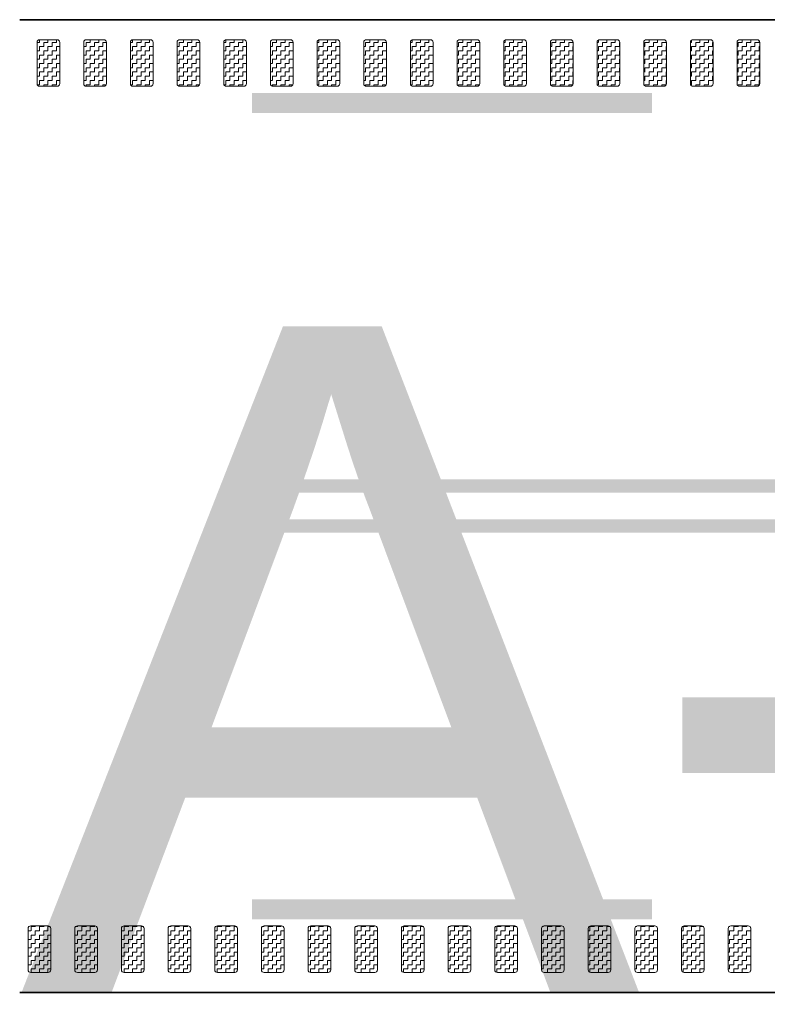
# Model space of a CAD drawing. Header units: metres. Extents: x -699 to 2316, y -1199 to 781.
# Tile 436 of 593: x 883.23 to 888.84, y -254.9 to -247.51. Entities that reach past the tile are written whole.
import ezdxf

# ---------------------------------------------------------------- set-up
doc = ezdxf.new("R2010")
doc.units = ezdxf.units.M
doc.linetypes.add('VW-3-3_STREEP', pattern=[6, 3, -3])
doc.linetypes.add('VW-9-3_STREEP', pattern=[12, 9, -3])
for name, color, linetype, lineweight in [('N-WA-VW-MARKERING_DYNAMISCH-G', 7, 'Continuous', 35), ('N-WE-VH-KANTVERHARDING-G', 210, 'Continuous', 35), ('N-WE-VW-MARKERING_LANGS_STREEP_33-G', 7, 'VW-3-3_STREEP', 13), ('N-WE-VW-MARKERING_LANGS_STREEP_93-G', 7, 'VW-9-3_STREEP', 13)]:
    doc.layers.add(name, color=color, linetype=linetype, lineweight=lineweight)
doc.layers.add('X-XX-AL-TEKENBLAD_VIEWPORT-G', color=7, linetype='Continuous', lineweight=18, plot=False)
doc.styles.add('ariel', font='arial.ttf')
pattern_1 = [(180, (0, 0), (-0.03175, -0.03175), [0.03175, -0.03175]), (270, (-0.03175, 0), (0.03175, -0.03175), [0.03175, -0.03175])]

msp = doc.modelspace()

# ---------------------------------------------------------------- hatches: boundary and pattern name
at = {"layer": 'N-WA-VW-MARKERING_DYNAMISCH-G', "lineweight": 9}
h = msp.add_hatch(dxfattribs=at)
h.set_pattern_fill('ZIGZAG', color=8, scale=0.01, angle=180, style=0)
h.set_pattern_definition(pattern_1)
edge = h.paths.add_edge_path()
edge.add_line((883.3818, -248.0115), (883.5118, -248.0115))
edge.add_arc((883.5118, -247.9915), 0.02, 270, 360)
edge.add_line((883.5318, -247.9915), (883.5318, -247.6815))
edge.add_arc((883.5118, -247.6815), 0.02, 0, 90)
edge.add_line((883.5118, -247.6615), (883.3818, -247.6615))
edge.add_arc((883.3818, -247.6815), 0.02, 90, 180)
edge.add_line((883.3618, -247.6815), (883.3618, -247.9915))
edge.add_arc((883.3818, -247.9915), 0.02, 180, 270)
h = msp.add_hatch(dxfattribs=at)
h.set_pattern_fill('ZIGZAG', color=8, scale=0.01, angle=180, style=0)
h.set_pattern_definition(pattern_1)
edge = h.paths.add_edge_path()
edge.add_line((883.7318, -248.0115), (883.8618, -248.0115))
edge.add_arc((883.8618, -247.9915), 0.02, 270, 360)
edge.add_line((883.8818, -247.9915), (883.8818, -247.6815))
edge.add_arc((883.8618, -247.6815), 0.02, 0, 90)
edge.add_line((883.8618, -247.6615), (883.7318, -247.6615))
edge.add_arc((883.7318, -247.6815), 0.02, 90, 180)
edge.add_line((883.7118, -247.6815), (883.7118, -247.9915))
edge.add_arc((883.7318, -247.9915), 0.02, 180, 270)
h = msp.add_hatch(dxfattribs=at)
h.set_pattern_fill('ZIGZAG', color=8, scale=0.01, angle=180, style=0)
h.set_pattern_definition(pattern_1)
edge = h.paths.add_edge_path()
edge.add_line((884.0818, -248.0115), (884.2118, -248.0115))
edge.add_arc((884.2118, -247.9915), 0.02, 270, 360)
edge.add_line((884.2318, -247.9915), (884.2318, -247.6815))
edge.add_arc((884.2118, -247.6815), 0.02, 0, 90)
edge.add_line((884.2118, -247.6615), (884.0818, -247.6615))
edge.add_arc((884.0818, -247.6815), 0.02, 90, 180)
edge.add_line((884.0618, -247.6815), (884.0618, -247.9915))
edge.add_arc((884.0818, -247.9915), 0.02, 180, 270)
h = msp.add_hatch(dxfattribs=at)
h.set_pattern_fill('ZIGZAG', color=8, scale=0.01, angle=180, style=0)
h.set_pattern_definition(pattern_1)
edge = h.paths.add_edge_path()
edge.add_line((884.4318, -248.0115), (884.5618, -248.0115))
edge.add_arc((884.5618, -247.9915), 0.02, 270, 360)
edge.add_line((884.5818, -247.9915), (884.5818, -247.6815))
edge.add_arc((884.5618, -247.6815), 0.02, 0, 90)
edge.add_line((884.5618, -247.6615), (884.4318, -247.6615))
edge.add_arc((884.4318, -247.6815), 0.02, 90, 180)
edge.add_line((884.4118, -247.6815), (884.4118, -247.9915))
edge.add_arc((884.4318, -247.9915), 0.02, 180, 270)
h = msp.add_hatch(dxfattribs=at)
h.set_pattern_fill('ZIGZAG', color=8, scale=0.01, angle=180, style=0)
h.set_pattern_definition(pattern_1)
edge = h.paths.add_edge_path()
edge.add_line((884.7818, -248.0115), (884.9118, -248.0115))
edge.add_arc((884.9118, -247.9915), 0.02, 270, 360)
edge.add_line((884.9318, -247.9915), (884.9318, -247.6815))
edge.add_arc((884.9118, -247.6815), 0.02, 0, 90)
edge.add_line((884.9118, -247.6615), (884.7818, -247.6615))
edge.add_arc((884.7818, -247.6815), 0.02, 90, 180)
edge.add_line((884.7618, -247.6815), (884.7618, -247.9915))
edge.add_arc((884.7818, -247.9915), 0.02, 180, 270)
h = msp.add_hatch(dxfattribs=at)
h.set_pattern_fill('ZIGZAG', color=8, scale=0.01, angle=180, style=0)
h.set_pattern_definition(pattern_1)
edge = h.paths.add_edge_path()
edge.add_line((885.1318, -248.0115), (885.2618, -248.0115))
edge.add_arc((885.2618, -247.9915), 0.02, 270, 360)
edge.add_line((885.2818, -247.9915), (885.2818, -247.6815))
edge.add_arc((885.2618, -247.6815), 0.02, 0, 90)
edge.add_line((885.2618, -247.6615), (885.1318, -247.6615))
edge.add_arc((885.1318, -247.6815), 0.02, 90, 180)
edge.add_line((885.1118, -247.6815), (885.1118, -247.9915))
edge.add_arc((885.1318, -247.9915), 0.02, 180, 270)
h = msp.add_hatch(dxfattribs=at)
h.set_pattern_fill('ZIGZAG', color=8, scale=0.01, angle=180, style=0)
h.set_pattern_definition(pattern_1)
edge = h.paths.add_edge_path()
edge.add_line((885.4818, -248.0115), (885.6118, -248.0115))
edge.add_arc((885.6118, -247.9915), 0.02, 270, 360)
edge.add_line((885.6318, -247.9915), (885.6318, -247.6815))
edge.add_arc((885.6118, -247.6815), 0.02, 0, 90)
edge.add_line((885.6118, -247.6615), (885.4818, -247.6615))
edge.add_arc((885.4818, -247.6815), 0.02, 90, 180)
edge.add_line((885.4618, -247.6815), (885.4618, -247.9915))
edge.add_arc((885.4818, -247.9915), 0.02, 180, 270)
h = msp.add_hatch(dxfattribs=at)
h.set_pattern_fill('ZIGZAG', color=8, scale=0.01, angle=180, style=0)
h.set_pattern_definition(pattern_1)
edge = h.paths.add_edge_path()
edge.add_line((885.8318, -248.0115), (885.9618, -248.0115))
edge.add_arc((885.9618, -247.9915), 0.02, 270, 360)
edge.add_line((885.9818, -247.9915), (885.9818, -247.6815))
edge.add_arc((885.9618, -247.6815), 0.02, 0, 90)
edge.add_line((885.9618, -247.6615), (885.8318, -247.6615))
edge.add_arc((885.8318, -247.6815), 0.02, 90, 180)
edge.add_line((885.8118, -247.6815), (885.8118, -247.9915))
edge.add_arc((885.8318, -247.9915), 0.02, 180, 270)
h = msp.add_hatch(dxfattribs=at)
h.set_pattern_fill('ZIGZAG', color=8, scale=0.01, angle=180, style=0)
h.set_pattern_definition(pattern_1)
edge = h.paths.add_edge_path()
edge.add_line((886.1818, -248.0115), (886.3118, -248.0115))
edge.add_arc((886.3118, -247.9915), 0.02, 270, 360)
edge.add_line((886.3318, -247.9915), (886.3318, -247.6815))
edge.add_arc((886.3118, -247.6815), 0.02, 0, 90)
edge.add_line((886.3118, -247.6615), (886.1818, -247.6615))
edge.add_arc((886.1818, -247.6815), 0.02, 90, 180)
edge.add_line((886.1618, -247.6815), (886.1618, -247.9915))
edge.add_arc((886.1818, -247.9915), 0.02, 180, 270)
h = msp.add_hatch(dxfattribs=at)
h.set_pattern_fill('ZIGZAG', color=8, scale=0.01, angle=180, style=0)
h.set_pattern_definition(pattern_1)
edge = h.paths.add_edge_path()
edge.add_line((886.5318, -248.0115), (886.6618, -248.0115))
edge.add_arc((886.6618, -247.9915), 0.02, 270, 360)
edge.add_line((886.6818, -247.9915), (886.6818, -247.6815))
edge.add_arc((886.6618, -247.6815), 0.02, 0, 90)
edge.add_line((886.6618, -247.6615), (886.5318, -247.6615))
edge.add_arc((886.5318, -247.6815), 0.02, 90, 180)
edge.add_line((886.5118, -247.6815), (886.5118, -247.9915))
edge.add_arc((886.5318, -247.9915), 0.02, 180, 270)
h = msp.add_hatch(dxfattribs=at)
h.set_pattern_fill('ZIGZAG', color=8, scale=0.01, angle=180, style=0)
h.set_pattern_definition(pattern_1)
edge = h.paths.add_edge_path()
edge.add_line((886.8818, -248.0115), (887.0118, -248.0115))
edge.add_arc((887.0118, -247.9915), 0.02, 270, 360)
edge.add_line((887.0318, -247.9915), (887.0318, -247.6815))
edge.add_arc((887.0118, -247.6815), 0.02, 0, 90)
edge.add_line((887.0118, -247.6615), (886.8818, -247.6615))
edge.add_arc((886.8818, -247.6815), 0.02, 90, 180)
edge.add_line((886.8618, -247.6815), (886.8618, -247.9915))
edge.add_arc((886.8818, -247.9915), 0.02, 180, 270)
h = msp.add_hatch(dxfattribs=at)
h.set_pattern_fill('ZIGZAG', color=8, scale=0.01, angle=180, style=0)
h.set_pattern_definition(pattern_1)
edge = h.paths.add_edge_path()
edge.add_line((887.2318, -248.0115), (887.3618, -248.0115))
edge.add_arc((887.3618, -247.9915), 0.02, 270, 360)
edge.add_line((887.3818, -247.9915), (887.3818, -247.6815))
edge.add_arc((887.3618, -247.6815), 0.02, 0, 90)
edge.add_line((887.3618, -247.6615), (887.2318, -247.6615))
edge.add_arc((887.2318, -247.6815), 0.02, 90, 180)
edge.add_line((887.2118, -247.6815), (887.2118, -247.9915))
edge.add_arc((887.2318, -247.9915), 0.02, 180, 270)
h = msp.add_hatch(dxfattribs=at)
h.set_pattern_fill('ZIGZAG', color=8, scale=0.01, angle=180, style=0)
h.set_pattern_definition(pattern_1)
edge = h.paths.add_edge_path()
edge.add_line((887.5818, -248.0115), (887.7118, -248.0115))
edge.add_arc((887.7118, -247.9915), 0.02, 270, 360)
edge.add_line((887.7318, -247.9915), (887.7318, -247.6815))
edge.add_arc((887.7118, -247.6815), 0.02, 0, 90)
edge.add_line((887.7118, -247.6615), (887.5818, -247.6615))
edge.add_arc((887.5818, -247.6815), 0.02, 90, 180)
edge.add_line((887.5618, -247.6815), (887.5618, -247.9915))
edge.add_arc((887.5818, -247.9915), 0.02, 180, 270)
h = msp.add_hatch(dxfattribs=at)
h.set_pattern_fill('ZIGZAG', color=8, scale=0.01, angle=180, style=0)
h.set_pattern_definition(pattern_1)
edge = h.paths.add_edge_path()
edge.add_line((887.9318, -248.0115), (888.0618, -248.0115))
edge.add_arc((888.0618, -247.9915), 0.02, 270, 360)
edge.add_line((888.0818, -247.9915), (888.0818, -247.6815))
edge.add_arc((888.0618, -247.6815), 0.02, 0, 90)
edge.add_line((888.0618, -247.6615), (887.9318, -247.6615))
edge.add_arc((887.9318, -247.6815), 0.02, 90, 180)
edge.add_line((887.9118, -247.6815), (887.9118, -247.9915))
edge.add_arc((887.9318, -247.9915), 0.02, 180, 270)
h = msp.add_hatch(dxfattribs=at)
h.set_pattern_fill('ZIGZAG', color=8, scale=0.01, angle=180, style=0)
h.set_pattern_definition(pattern_1)
edge = h.paths.add_edge_path()
edge.add_line((888.2818, -248.0115), (888.4118, -248.0115))
edge.add_arc((888.4118, -247.9915), 0.02, 270, 360)
edge.add_line((888.4318, -247.9915), (888.4318, -247.6815))
edge.add_arc((888.4118, -247.6815), 0.02, 0, 90)
edge.add_line((888.4118, -247.6615), (888.2818, -247.6615))
edge.add_arc((888.2818, -247.6815), 0.02, 90, 180)
edge.add_line((888.2618, -247.6815), (888.2618, -247.9915))
edge.add_arc((888.2818, -247.9915), 0.02, 180, 270)
h = msp.add_hatch(dxfattribs=at)
h.set_pattern_fill('ZIGZAG', color=8, scale=0.01, angle=180, style=0)
h.set_pattern_definition(pattern_1)
edge = h.paths.add_edge_path()
edge.add_line((888.6318, -248.0115), (888.7618, -248.0115))
edge.add_arc((888.7618, -247.9915), 0.02, 270, 360)
edge.add_line((888.7818, -247.9915), (888.7818, -247.6815))
edge.add_arc((888.7618, -247.6815), 0.02, 0, 90)
edge.add_line((888.7618, -247.6615), (888.6318, -247.6615))
edge.add_arc((888.6318, -247.6815), 0.02, 90, 180)
edge.add_line((888.6118, -247.6815), (888.6118, -247.9915))
edge.add_arc((888.6318, -247.9915), 0.02, 180, 270)
h = msp.add_hatch(dxfattribs=at)
h.set_pattern_fill('ZIGZAG', color=8, scale=0.01, angle=180, style=0)
h.set_pattern_definition(pattern_1)
edge = h.paths.add_edge_path()
edge.add_line((883.3148, -254.3115), (883.4448, -254.3115))
edge.add_arc((883.4448, -254.3315), 0.02, 0, 90, ccw=False)
edge.add_line((883.4648, -254.3315), (883.4648, -254.6415))
edge.add_arc((883.4448, -254.6415), 0.02, 270, 360, ccw=False)
edge.add_line((883.4448, -254.6615), (883.3148, -254.6615))
edge.add_arc((883.3148, -254.6415), 0.02, 180, 270, ccw=False)
edge.add_line((883.2948, -254.6415), (883.2948, -254.3315))
edge.add_arc((883.3148, -254.3315), 0.02, 90, 180, ccw=False)
h = msp.add_hatch(dxfattribs=at)
h.set_pattern_fill('ZIGZAG', color=8, scale=0.01, angle=180, style=0)
h.set_pattern_definition(pattern_1)
edge = h.paths.add_edge_path()
edge.add_line((883.6648, -254.3115), (883.7948, -254.3115))
edge.add_arc((883.7948, -254.3315), 0.02, 0, 90, ccw=False)
edge.add_line((883.8148, -254.3315), (883.8148, -254.6415))
edge.add_arc((883.7948, -254.6415), 0.02, 270, 360, ccw=False)
edge.add_line((883.7948, -254.6615), (883.6648, -254.6615))
edge.add_arc((883.6648, -254.6415), 0.02, 180, 270, ccw=False)
edge.add_line((883.6448, -254.6415), (883.6448, -254.3315))
edge.add_arc((883.6648, -254.3315), 0.02, 90, 180, ccw=False)
h = msp.add_hatch(dxfattribs=at)
h.set_pattern_fill('ZIGZAG', color=8, scale=0.01, angle=180, style=0)
h.set_pattern_definition(pattern_1)
edge = h.paths.add_edge_path()
edge.add_line((884.0148, -254.3115), (884.1448, -254.3115))
edge.add_arc((884.1448, -254.3315), 0.02, 0, 90, ccw=False)
edge.add_line((884.1648, -254.3315), (884.1648, -254.6415))
edge.add_arc((884.1448, -254.6415), 0.02, 270, 360, ccw=False)
edge.add_line((884.1448, -254.6615), (884.0148, -254.6615))
edge.add_arc((884.0148, -254.6415), 0.02, 180, 270, ccw=False)
edge.add_line((883.9948, -254.6415), (883.9948, -254.3315))
edge.add_arc((884.0148, -254.3315), 0.02, 90, 180, ccw=False)
h = msp.add_hatch(dxfattribs=at)
h.set_pattern_fill('ZIGZAG', color=8, scale=0.01, angle=180, style=0)
h.set_pattern_definition(pattern_1)
edge = h.paths.add_edge_path()
edge.add_line((884.3648, -254.3115), (884.4948, -254.3115))
edge.add_arc((884.4948, -254.3315), 0.02, 0, 90, ccw=False)
edge.add_line((884.5148, -254.3315), (884.5148, -254.6415))
edge.add_arc((884.4948, -254.6415), 0.02, 270, 360, ccw=False)
edge.add_line((884.4948, -254.6615), (884.3648, -254.6615))
edge.add_arc((884.3648, -254.6415), 0.02, 180, 270, ccw=False)
edge.add_line((884.3448, -254.6415), (884.3448, -254.3315))
edge.add_arc((884.3648, -254.3315), 0.02, 90, 180, ccw=False)
h = msp.add_hatch(dxfattribs=at)
h.set_pattern_fill('ZIGZAG', color=8, scale=0.01, angle=180, style=0)
h.set_pattern_definition(pattern_1)
edge = h.paths.add_edge_path()
edge.add_line((884.7148, -254.3115), (884.8448, -254.3115))
edge.add_arc((884.8448, -254.3315), 0.02, 0, 90, ccw=False)
edge.add_line((884.8648, -254.3315), (884.8648, -254.6415))
edge.add_arc((884.8448, -254.6415), 0.02, 270, 360, ccw=False)
edge.add_line((884.8448, -254.6615), (884.7148, -254.6615))
edge.add_arc((884.7148, -254.6415), 0.02, 180, 270, ccw=False)
edge.add_line((884.6948, -254.6415), (884.6948, -254.3315))
edge.add_arc((884.7148, -254.3315), 0.02, 90, 180, ccw=False)
h = msp.add_hatch(dxfattribs=at)
h.set_pattern_fill('ZIGZAG', color=8, scale=0.01, angle=180, style=0)
h.set_pattern_definition(pattern_1)
edge = h.paths.add_edge_path()
edge.add_line((885.0648, -254.3115), (885.1948, -254.3115))
edge.add_arc((885.1948, -254.3315), 0.02, 0, 90, ccw=False)
edge.add_line((885.2148, -254.3315), (885.2148, -254.6415))
edge.add_arc((885.1948, -254.6415), 0.02, 270, 360, ccw=False)
edge.add_line((885.1948, -254.6615), (885.0648, -254.6615))
edge.add_arc((885.0648, -254.6415), 0.02, 180, 270, ccw=False)
edge.add_line((885.0448, -254.6415), (885.0448, -254.3315))
edge.add_arc((885.0648, -254.3315), 0.02, 90, 180, ccw=False)
h = msp.add_hatch(dxfattribs=at)
h.set_pattern_fill('ZIGZAG', color=8, scale=0.01, angle=180, style=0)
h.set_pattern_definition(pattern_1)
edge = h.paths.add_edge_path()
edge.add_line((885.4148, -254.3115), (885.5448, -254.3115))
edge.add_arc((885.5448, -254.3315), 0.02, 0, 90, ccw=False)
edge.add_line((885.5648, -254.3315), (885.5648, -254.6415))
edge.add_arc((885.5448, -254.6415), 0.02, 270, 360, ccw=False)
edge.add_line((885.5448, -254.6615), (885.4148, -254.6615))
edge.add_arc((885.4148, -254.6415), 0.02, 180, 270, ccw=False)
edge.add_line((885.3948, -254.6415), (885.3948, -254.3315))
edge.add_arc((885.4148, -254.3315), 0.02, 90, 180, ccw=False)
h = msp.add_hatch(dxfattribs=at)
h.set_pattern_fill('ZIGZAG', color=8, scale=0.01, angle=180, style=0)
h.set_pattern_definition(pattern_1)
edge = h.paths.add_edge_path()
edge.add_line((885.7648, -254.3115), (885.8948, -254.3115))
edge.add_arc((885.8948, -254.3315), 0.02, 0, 90, ccw=False)
edge.add_line((885.9148, -254.3315), (885.9148, -254.6415))
edge.add_arc((885.8948, -254.6415), 0.02, 270, 360, ccw=False)
edge.add_line((885.8948, -254.6615), (885.7648, -254.6615))
edge.add_arc((885.7648, -254.6415), 0.02, 180, 270, ccw=False)
edge.add_line((885.7448, -254.6415), (885.7448, -254.3315))
edge.add_arc((885.7648, -254.3315), 0.02, 90, 180, ccw=False)
h = msp.add_hatch(dxfattribs=at)
h.set_pattern_fill('ZIGZAG', color=8, scale=0.01, angle=180, style=0)
h.set_pattern_definition(pattern_1)
edge = h.paths.add_edge_path()
edge.add_line((886.1148, -254.3115), (886.2448, -254.3115))
edge.add_arc((886.2448, -254.3315), 0.02, 0, 90, ccw=False)
edge.add_line((886.2648, -254.3315), (886.2648, -254.6415))
edge.add_arc((886.2448, -254.6415), 0.02, 270, 360, ccw=False)
edge.add_line((886.2448, -254.6615), (886.1148, -254.6615))
edge.add_arc((886.1148, -254.6415), 0.02, 180, 270, ccw=False)
edge.add_line((886.0948, -254.6415), (886.0948, -254.3315))
edge.add_arc((886.1148, -254.3315), 0.02, 90, 180, ccw=False)
h = msp.add_hatch(dxfattribs=at)
h.set_pattern_fill('ZIGZAG', color=8, scale=0.01, angle=180, style=0)
h.set_pattern_definition(pattern_1)
edge = h.paths.add_edge_path()
edge.add_line((886.4648, -254.3115), (886.5948, -254.3115))
edge.add_arc((886.5948, -254.3315), 0.02, 0, 90, ccw=False)
edge.add_line((886.6148, -254.3315), (886.6148, -254.6415))
edge.add_arc((886.5948, -254.6415), 0.02, 270, 360, ccw=False)
edge.add_line((886.5948, -254.6615), (886.4648, -254.6615))
edge.add_arc((886.4648, -254.6415), 0.02, 180, 270, ccw=False)
edge.add_line((886.4448, -254.6415), (886.4448, -254.3315))
edge.add_arc((886.4648, -254.3315), 0.02, 90, 180, ccw=False)
h = msp.add_hatch(dxfattribs=at)
h.set_pattern_fill('ZIGZAG', color=8, scale=0.01, angle=180, style=0)
h.set_pattern_definition(pattern_1)
edge = h.paths.add_edge_path()
edge.add_line((886.8148, -254.3115), (886.9448, -254.3115))
edge.add_arc((886.9448, -254.3315), 0.02, 0, 90, ccw=False)
edge.add_line((886.9648, -254.3315), (886.9648, -254.6415))
edge.add_arc((886.9448, -254.6415), 0.02, 270, 360, ccw=False)
edge.add_line((886.9448, -254.6615), (886.8148, -254.6615))
edge.add_arc((886.8148, -254.6415), 0.02, 180, 270, ccw=False)
edge.add_line((886.7948, -254.6415), (886.7948, -254.3315))
edge.add_arc((886.8148, -254.3315), 0.02, 90, 180, ccw=False)
h = msp.add_hatch(dxfattribs=at)
h.set_pattern_fill('ZIGZAG', color=8, scale=0.01, angle=180, style=0)
h.set_pattern_definition(pattern_1)
edge = h.paths.add_edge_path()
edge.add_line((887.1648, -254.3115), (887.2948, -254.3115))
edge.add_arc((887.2948, -254.3315), 0.02, 0, 90, ccw=False)
edge.add_line((887.3148, -254.3315), (887.3148, -254.6415))
edge.add_arc((887.2948, -254.6415), 0.02, 270, 360, ccw=False)
edge.add_line((887.2948, -254.6615), (887.1648, -254.6615))
edge.add_arc((887.1648, -254.6415), 0.02, 180, 270, ccw=False)
edge.add_line((887.1448, -254.6415), (887.1448, -254.3315))
edge.add_arc((887.1648, -254.3315), 0.02, 90, 180, ccw=False)
h = msp.add_hatch(dxfattribs=at)
h.set_pattern_fill('ZIGZAG', color=8, scale=0.01, angle=180, style=0)
h.set_pattern_definition(pattern_1)
edge = h.paths.add_edge_path()
edge.add_line((887.5148, -254.3115), (887.6448, -254.3115))
edge.add_arc((887.6448, -254.3315), 0.02, 0, 90, ccw=False)
edge.add_line((887.6648, -254.3315), (887.6648, -254.6415))
edge.add_arc((887.6448, -254.6415), 0.02, 270, 360, ccw=False)
edge.add_line((887.6448, -254.6615), (887.5148, -254.6615))
edge.add_arc((887.5148, -254.6415), 0.02, 180, 270, ccw=False)
edge.add_line((887.4948, -254.6415), (887.4948, -254.3315))
edge.add_arc((887.5148, -254.3315), 0.02, 90, 180, ccw=False)
h = msp.add_hatch(dxfattribs=at)
h.set_pattern_fill('ZIGZAG', color=8, scale=0.01, angle=180, style=0)
h.set_pattern_definition(pattern_1)
edge = h.paths.add_edge_path()
edge.add_line((887.8648, -254.3115), (887.9948, -254.3115))
edge.add_arc((887.9948, -254.3315), 0.02, 0, 90, ccw=False)
edge.add_line((888.0148, -254.3315), (888.0148, -254.6415))
edge.add_arc((887.9948, -254.6415), 0.02, 270, 360, ccw=False)
edge.add_line((887.9948, -254.6615), (887.8648, -254.6615))
edge.add_arc((887.8648, -254.6415), 0.02, 180, 270, ccw=False)
edge.add_line((887.8448, -254.6415), (887.8448, -254.3315))
edge.add_arc((887.8648, -254.3315), 0.02, 90, 180, ccw=False)
h = msp.add_hatch(dxfattribs=at)
h.set_pattern_fill('ZIGZAG', color=8, scale=0.01, angle=180, style=0)
h.set_pattern_definition(pattern_1)
edge = h.paths.add_edge_path()
edge.add_line((888.2148, -254.3115), (888.3448, -254.3115))
edge.add_arc((888.3448, -254.3315), 0.02, 0, 90, ccw=False)
edge.add_line((888.3648, -254.3315), (888.3648, -254.6415))
edge.add_arc((888.3448, -254.6415), 0.02, 270, 360, ccw=False)
edge.add_line((888.3448, -254.6615), (888.2148, -254.6615))
edge.add_arc((888.2148, -254.6415), 0.02, 180, 270, ccw=False)
edge.add_line((888.1948, -254.6415), (888.1948, -254.3315))
edge.add_arc((888.2148, -254.3315), 0.02, 90, 180, ccw=False)
h = msp.add_hatch(dxfattribs=at)
h.set_pattern_fill('ZIGZAG', color=8, scale=0.01, angle=180, style=0)
h.set_pattern_definition(pattern_1)
edge = h.paths.add_edge_path()
edge.add_line((888.5648, -254.3115), (888.6948, -254.3115))
edge.add_arc((888.6948, -254.3315), 0.02, 0, 90, ccw=False)
edge.add_line((888.7148, -254.3315), (888.7148, -254.6415))
edge.add_arc((888.6948, -254.6415), 0.02, 270, 360, ccw=False)
edge.add_line((888.6948, -254.6615), (888.5648, -254.6615))
edge.add_arc((888.5648, -254.6415), 0.02, 180, 270, ccw=False)
edge.add_line((888.5448, -254.6415), (888.5448, -254.3315))
edge.add_arc((888.5648, -254.3315), 0.02, 90, 180, ccw=False)

# ---------------------------------------------------------------- linework, layer by layer
at = {"layer": 'N-WA-VW-MARKERING_DYNAMISCH-G', "color": 8, "lineweight": 9}
for points in [[(883.3818, -248.0115), (883.5118, -248.0115, 0.414214), (883.5318, -247.9915), (883.5318, -247.6815, 0.414214), (883.5118, -247.6615), (883.3818, -247.6615, 0.414214), (883.3618, -247.6815), (883.3618, -247.9915, 0.414214)], [(883.7318, -248.0115), (883.8618, -248.0115, 0.414214), (883.8818, -247.9915), (883.8818, -247.6815, 0.414214), (883.8618, -247.6615), (883.7318, -247.6615, 0.414214), (883.7118, -247.6815), (883.7118, -247.9915, 0.414214)], [(884.0818, -248.0115), (884.2118, -248.0115, 0.414214), (884.2318, -247.9915), (884.2318, -247.6815, 0.414214), (884.2118, -247.6615), (884.0818, -247.6615, 0.414214), (884.0618, -247.6815), (884.0618, -247.9915, 0.414214)], [(884.4318, -248.0115), (884.5618, -248.0115, 0.414214), (884.5818, -247.9915), (884.5818, -247.6815, 0.414214), (884.5618, -247.6615), (884.4318, -247.6615, 0.414214), (884.4118, -247.6815), (884.4118, -247.9915, 0.414214)], [(884.7818, -248.0115), (884.9118, -248.0115, 0.414214), (884.9318, -247.9915), (884.9318, -247.6815, 0.414214), (884.9118, -247.6615), (884.7818, -247.6615, 0.414214), (884.7618, -247.6815), (884.7618, -247.9915, 0.414214)], [(885.1318, -248.0115), (885.2618, -248.0115, 0.414214), (885.2818, -247.9915), (885.2818, -247.6815, 0.414214), (885.2618, -247.6615), (885.1318, -247.6615, 0.414214), (885.1118, -247.6815), (885.1118, -247.9915, 0.414214)], [(885.4818, -248.0115), (885.6118, -248.0115, 0.414214), (885.6318, -247.9915), (885.6318, -247.6815, 0.414214), (885.6118, -247.6615), (885.4818, -247.6615, 0.414214), (885.4618, -247.6815), (885.4618, -247.9915, 0.414214)], [(885.8318, -248.0115), (885.9618, -248.0115, 0.414214), (885.9818, -247.9915), (885.9818, -247.6815, 0.414214), (885.9618, -247.6615), (885.8318, -247.6615, 0.414214), (885.8118, -247.6815), (885.8118, -247.9915, 0.414214)], [(886.1818, -248.0115), (886.3118, -248.0115, 0.414214), (886.3318, -247.9915), (886.3318, -247.6815, 0.414214), (886.3118, -247.6615), (886.1818, -247.6615, 0.414214), (886.1618, -247.6815), (886.1618, -247.9915, 0.414214)], [(886.5318, -248.0115), (886.6618, -248.0115, 0.414214), (886.6818, -247.9915), (886.6818, -247.6815, 0.414214), (886.6618, -247.6615), (886.5318, -247.6615, 0.414214), (886.5118, -247.6815), (886.5118, -247.9915, 0.414214)], [(886.8818, -248.0115), (887.0118, -248.0115, 0.414214), (887.0318, -247.9915), (887.0318, -247.6815, 0.414214), (887.0118, -247.6615), (886.8818, -247.6615, 0.414214), (886.8618, -247.6815), (886.8618, -247.9915, 0.414214)], [(887.2318, -248.0115), (887.3618, -248.0115, 0.414214), (887.3818, -247.9915), (887.3818, -247.6815, 0.414214), (887.3618, -247.6615), (887.2318, -247.6615, 0.414214), (887.2118, -247.6815), (887.2118, -247.9915, 0.414214)], [(887.5818, -248.0115), (887.7118, -248.0115, 0.414214), (887.7318, -247.9915), (887.7318, -247.6815, 0.414214), (887.7118, -247.6615), (887.5818, -247.6615, 0.414214), (887.5618, -247.6815), (887.5618, -247.9915, 0.414214)], [(887.9318, -248.0115), (888.0618, -248.0115, 0.414214), (888.0818, -247.9915), (888.0818, -247.6815, 0.414214), (888.0618, -247.6615), (887.9318, -247.6615, 0.414214), (887.9118, -247.6815), (887.9118, -247.9915, 0.414214)], [(888.2818, -248.0115), (888.4118, -248.0115, 0.414214), (888.4318, -247.9915), (888.4318, -247.6815, 0.414214), (888.4118, -247.6615), (888.2818, -247.6615, 0.414214), (888.2618, -247.6815), (888.2618, -247.9915, 0.414214)], [(888.6318, -248.0115), (888.7618, -248.0115, 0.414214), (888.7818, -247.9915), (888.7818, -247.6815, 0.414214), (888.7618, -247.6615), (888.6318, -247.6615, 0.414214), (888.6118, -247.6815), (888.6118, -247.9915, 0.414214)], [(883.3148, -254.3115), (883.4448, -254.3115, -0.414214), (883.4648, -254.3315), (883.4648, -254.6415, -0.414214), (883.4448, -254.6615), (883.3148, -254.6615, -0.414214), (883.2948, -254.6415), (883.2948, -254.3315, -0.414214)], [(883.6648, -254.3115), (883.7948, -254.3115, -0.414214), (883.8148, -254.3315), (883.8148, -254.6415, -0.414214), (883.7948, -254.6615), (883.6648, -254.6615, -0.414214), (883.6448, -254.6415), (883.6448, -254.3315, -0.414214)], [(884.0148, -254.3115), (884.1448, -254.3115, -0.414214), (884.1648, -254.3315), (884.1648, -254.6415, -0.414214), (884.1448, -254.6615), (884.0148, -254.6615, -0.414214), (883.9948, -254.6415), (883.9948, -254.3315, -0.414214)], [(884.3648, -254.3115), (884.4948, -254.3115, -0.414214), (884.5148, -254.3315), (884.5148, -254.6415, -0.414214), (884.4948, -254.6615), (884.3648, -254.6615, -0.414214), (884.3448, -254.6415), (884.3448, -254.3315, -0.414214)], [(884.7148, -254.3115), (884.8448, -254.3115, -0.414214), (884.8648, -254.3315), (884.8648, -254.6415, -0.414214), (884.8448, -254.6615), (884.7148, -254.6615, -0.414214), (884.6948, -254.6415), (884.6948, -254.3315, -0.414214)], [(885.0648, -254.3115), (885.1948, -254.3115, -0.414214), (885.2148, -254.3315), (885.2148, -254.6415, -0.414214), (885.1948, -254.6615), (885.0648, -254.6615, -0.414214), (885.0448, -254.6415), (885.0448, -254.3315, -0.414214)], [(885.4148, -254.3115), (885.5448, -254.3115, -0.414214), (885.5648, -254.3315), (885.5648, -254.6415, -0.414214), (885.5448, -254.6615), (885.4148, -254.6615, -0.414214), (885.3948, -254.6415), (885.3948, -254.3315, -0.414214)], [(885.7648, -254.3115), (885.8948, -254.3115, -0.414214), (885.9148, -254.3315), (885.9148, -254.6415, -0.414214), (885.8948, -254.6615), (885.7648, -254.6615, -0.414214), (885.7448, -254.6415), (885.7448, -254.3315, -0.414214)], [(886.1148, -254.3115), (886.2448, -254.3115, -0.414214), (886.2648, -254.3315), (886.2648, -254.6415, -0.414214), (886.2448, -254.6615), (886.1148, -254.6615, -0.414214), (886.0948, -254.6415), (886.0948, -254.3315, -0.414214)], [(886.4648, -254.3115), (886.5948, -254.3115, -0.414214), (886.6148, -254.3315), (886.6148, -254.6415, -0.414214), (886.5948, -254.6615), (886.4648, -254.6615, -0.414214), (886.4448, -254.6415), (886.4448, -254.3315, -0.414214)], [(886.8148, -254.3115), (886.9448, -254.3115, -0.414214), (886.9648, -254.3315), (886.9648, -254.6415, -0.414214), (886.9448, -254.6615), (886.8148, -254.6615, -0.414214), (886.7948, -254.6415), (886.7948, -254.3315, -0.414214)], [(887.1648, -254.3115), (887.2948, -254.3115, -0.414214), (887.3148, -254.3315), (887.3148, -254.6415, -0.414214), (887.2948, -254.6615), (887.1648, -254.6615, -0.414214), (887.1448, -254.6415), (887.1448, -254.3315, -0.414214)], [(887.5148, -254.3115), (887.6448, -254.3115, -0.414214), (887.6648, -254.3315), (887.6648, -254.6415, -0.414214), (887.6448, -254.6615), (887.5148, -254.6615, -0.414214), (887.4948, -254.6415), (887.4948, -254.3315, -0.414214)], [(887.8648, -254.3115), (887.9948, -254.3115, -0.414214), (888.0148, -254.3315), (888.0148, -254.6415, -0.414214), (887.9948, -254.6615), (887.8648, -254.6615, -0.414214), (887.8448, -254.6415), (887.8448, -254.3315, -0.414214)], [(888.2148, -254.3115), (888.3448, -254.3115, -0.414214), (888.3648, -254.3315), (888.3648, -254.6415, -0.414214), (888.3448, -254.6615), (888.2148, -254.6615, -0.414214), (888.1948, -254.6415), (888.1948, -254.3315, -0.414214)], [(888.5648, -254.3115), (888.6948, -254.3115, -0.414214), (888.7148, -254.3315), (888.7148, -254.6415, -0.414214), (888.6948, -254.6615), (888.5648, -254.6615, -0.414214), (888.5448, -254.6415), (888.5448, -254.3315, -0.414214)]]:
    msp.add_lwpolyline(points, format="xyb", close=True, dxfattribs=at)
at = {"layer": 'N-WE-VH-KANTVERHARDING-G'}
for p, q in [((883.2321, -247.5115), (894.7318, -247.5115)), ((883.2321, -254.8115), (978.3951, -254.8115))]:
    msp.add_line(p, q, dxfattribs=at)
at = {"layer": 'N-WE-VW-MARKERING_LANGS_STREEP_33-G', "color": 253, "linetype": 'Continuous'}
for points in [[(884.9747, -248.0615), (887.9747, -248.0615), (884.9747, -248.2115), (887.9747, -248.2115)], [(884.9747, -254.2615), (887.9747, -254.2615), (884.9747, -254.1115), (887.9747, -254.1115)]]:
    msp.add_solid(points, dxfattribs=at)
at = {"layer": 'N-WE-VW-MARKERING_LANGS_STREEP_93-G', "color": 253, "linetype": 'Continuous'}
for points in [[(884.9747, -250.9615), (893.9747, -250.9615), (884.9747, -251.0615), (893.9747, -251.0615)], [(884.9747, -251.3615), (893.9747, -251.3615), (884.9747, -251.2615), (893.9747, -251.2615)]]:
    msp.add_solid(points, dxfattribs=at)

# ---------------------------------------------------------------- texts
at = {"layer": 'X-XX-AL-TEKENBLAD_VIEWPORT-G', "color": 3, "style": 'ariel'}
msp.add_text('A-halte', height=5, dxfattribs=at).set_placement((883.2321, -254.8115))

doc.saveas('drawing.dxf')
